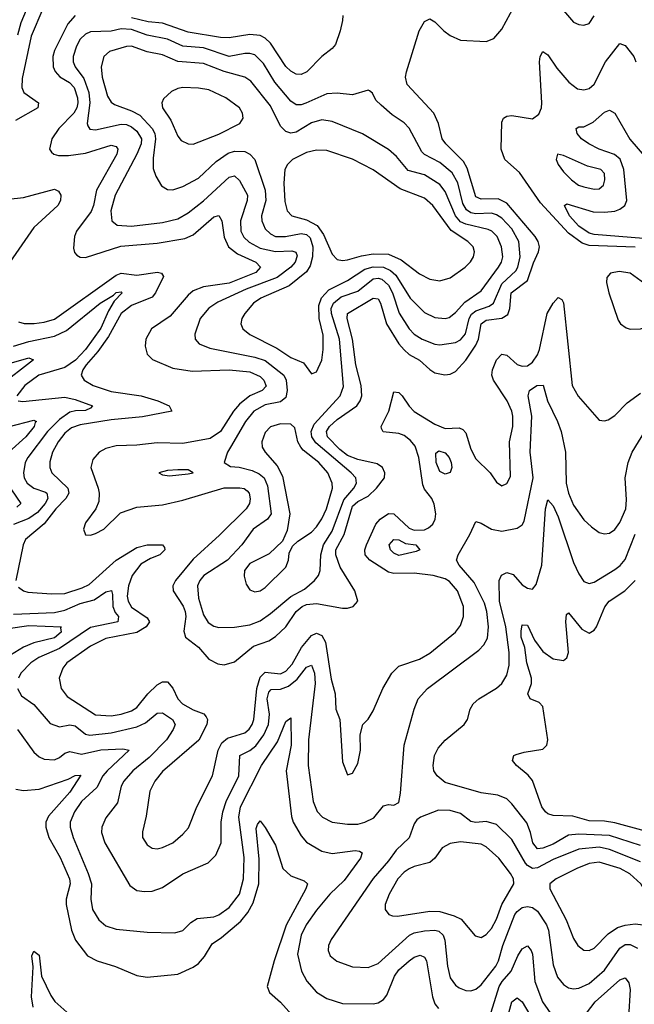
# Model space of a CAD drawing. Header units: inches. Extents: x 1694797 to 1849917, y 907313 to 1017959.
# Tile 360 of 656: x 1716935 to 1719326, y 1004481 to 1008314. Entities that reach past the tile are written whole.
import ezdxf

# ---------------------------------------------------------------- set-up
doc = ezdxf.new("R2010")
doc.units = ezdxf.units.IN
doc.header["$MEASUREMENT"] = 0
doc.layers.add('B7010', color=7, linetype='Continuous')

msp = doc.modelspace()

# ---------------------------------------------------------------- linework, layer by layer
at = {"layer": 'B7010', "color": 5}
for points, elevation in [([(1716970, 1008374.7), (1716939.3, 1008300.7), (1716926.3, 1008253.7)], 760), ([(1717150, 1008329.4), (1717121.9, 1008298.1), (1717070, 1008193.6), (1717063.6, 1008170), (1717065, 1008130), (1717072.2, 1008112.2), (1717091.3, 1008091.3), (1717128.9, 1008068.9), (1717146.1, 1008050), (1717160, 1008010), (1717160.6, 1007990), (1717156.4, 1007970), (1717145.3, 1007950), (1717086.5, 1007890), (1717059.6, 1007850), (1717050.2, 1007810.2), (1717058.3, 1007798.3), (1717067.4, 1007790), (1717085, 1007785), (1717124.3, 1007784.3), (1717190, 1007793.9), (1717290, 1007825.2), (1717310, 1007819.7), (1717315.9, 1007810), (1717311.9, 1007790), (1717233.9, 1007650), (1717222.2, 1007590), (1717213, 1007567), (1717156, 1007490), (1717147.8, 1007470), (1717144.2, 1007424.2), (1717148, 1007408), (1717156.8, 1007396.8), (1717169.5, 1007389.5), (1717190, 1007387.3), (1717328.4, 1007431.6), (1717470, 1007443.9), (1717577.7, 1007462.3), (1717610, 1007476.5), (1717690, 1007546.6), (1717710, 1007551), (1717720.6, 1007530), (1717730, 1007466.9), (1717747.2, 1007430), (1717782.2, 1007402.2), (1717853.2, 1007370), (1717871.8, 1007350), (1717853.7, 1007330), (1717750, 1007287.7), (1717650, 1007273.5), (1717610, 1007258), (1717590, 1007241.9), (1717520.7, 1007159.3), (1717447.8, 1007110), (1717425.5, 1007070), (1717422.6, 1007042.6), (1717431.1, 1007011.1), (1717451.3, 1006991.3), (1717530, 1006957.3), (1717605.9, 1006945.9), (1717750, 1006950.7), (1717830, 1006943.5), (1717870, 1006924.1), (1717884.8, 1006910), (1717893.1, 1006886.9), (1717877.6, 1006870), (1717830, 1006848.8), (1717790, 1006817.5), (1717765.9, 1006790), (1717715.4, 1006710), (1717676.1, 1006683.9), (1717570, 1006663.9), (1717470, 1006667), (1717390, 1006657.1), (1717310, 1006654.4), (1717270, 1006644.1), (1717243.9, 1006630), (1717218.6, 1006601.4), (1717212, 1006570), (1717239.3, 1006490), (1717243.6, 1006470), (1717242.3, 1006437.7), (1717230.9, 1006409.1), (1717190, 1006355.3), (1717182.2, 1006330), (1717190, 1006308.1), (1717210, 1006307.4), (1717230, 1006313), (1717261.6, 1006330), (1717326.4, 1006393.6), (1717390, 1006416.6), (1717490, 1006424.6), (1717570, 1006442.8), (1717730, 1006490.7), (1717791.3, 1006491.3), (1717808.1, 1006488.1), (1717819.5, 1006479.5), (1717827.8, 1006470), (1717831.4, 1006448.6), (1717828.9, 1006430), (1717815.5, 1006410), (1717712.6, 1006307.4), (1717610, 1006213.6), (1717541, 1006130), (1717531, 1006110), (1717532, 1006090), (1717571, 1006031), (1717578.9, 1006010), (1717580.7, 1005990), (1717573.8, 1005933.8), (1717579.8, 1005910), (1717630.8, 1005870.8), (1717670, 1005824.1), (1717705.9, 1005805.9), (1717730, 1005802.5), (1717770, 1005813.7), (1717844.8, 1005875.2), (1717903.7, 1005896.3), (1717930, 1005912.4), (1717970, 1005950.1), (1718009.9, 1006010), (1718033.5, 1006030), (1718050, 1006037.1), (1718090, 1006041.3), (1718190, 1006022.4), (1718210, 1006022.9), (1718231.6, 1006030), (1718249.7, 1006050), (1718238.8, 1006090), (1718182.1, 1006182.1), (1718165, 1006230), (1718164.1, 1006250), (1718196.5, 1006310), (1718230, 1006419.4), (1718250, 1006438.7), (1718290, 1006459), (1718323.4, 1006490), (1718353.5, 1006530), (1718355.2, 1006550), (1718346.4, 1006570), (1718325.2, 1006585.2), (1718250, 1006602), (1718210, 1006617.1), (1718180.5, 1006640.5), (1718132.9, 1006690), (1718128.5, 1006710), (1718140.3, 1006730), (1718170, 1006757.1), (1718246.2, 1006810), (1718259.6, 1006830), (1718265.5, 1006850), (1718263, 1006890), (1718242.6, 1006970), (1718230.2, 1007070), (1718208.7, 1007150), (1718210.5, 1007170), (1718310, 1007229.6), (1718330, 1007227.2), (1718339.1, 1007210), (1718362.4, 1007130), (1718410, 1007052.5), (1718430, 1007028.1), (1718450, 1007009.7), (1718490, 1006988.6), (1718530, 1006951.3), (1718550, 1006939.6), (1718588.6, 1006931.4), (1718610, 1006933.4), (1718630, 1006944.8), (1718670, 1006987.7), (1718710, 1007046.8), (1718719.5, 1007070), (1718730.3, 1007130), (1718750, 1007144.4), (1718810, 1007151.8), (1718834.5, 1007165.5), (1718841.9, 1007190), (1718846.9, 1007250), (1718910, 1007298), (1718933.5, 1007366.5), (1718953.8, 1007410), (1718956.9, 1007430), (1718952, 1007450), (1718939.9, 1007470), (1718830, 1007599.7), (1718796.1, 1007616.1), (1718730, 1007614.5), (1718710, 1007624.5), (1718675.6, 1007735.6), (1718662.1, 1007762.1), (1718593.3, 1007830), (1718578.8, 1007850), (1718564.7, 1007910), (1718545.4, 1007950), (1718441.7, 1008061.7), (1718436.3, 1008090), (1718439.9, 1008110), (1718489, 1008270), (1718510, 1008306.5), (1718530, 1008316.8), (1718550, 1008305), (1718584.6, 1008270), (1718610, 1008251.4), (1718650, 1008234.2), (1718750, 1008228.4), (1718779.3, 1008240.7), (1718810, 1008276.8), (1718861.5, 1008370)], 820), ([(1717024.8, 1008355.2), (1716978.6, 1008250), (1716944.1, 1008084.1), (1716942.8, 1008050), (1716950.6, 1008030.6), (1717007.9, 1007990), (1717005.5, 1007970), (1716918.2, 1007921.8)], 780), ([(1718191.8, 1008330), (1718191, 1008310), (1718182.2, 1008270), (1718163, 1008217), (1718150, 1008201.5), (1718110, 1008170.8), (1718052.3, 1008110), (1718030, 1008100.5), (1718010, 1008101.6), (1717990, 1008112.7), (1717970, 1008131.8), (1717910, 1008222.7), (1717890, 1008241.5), (1717870, 1008252.1), (1717830, 1008255.9), (1717750, 1008243.1), (1717715.9, 1008244.1), (1717590, 1008265.2), (1717490, 1008300.5), (1717435, 1008305), (1717370, 1008321.3)], 820), ([(1719050.5, 1008350), (1719090, 1008304.5), (1719110, 1008294.7), (1719130, 1008291.7), (1719150, 1008298.9), (1719170, 1008328.5)], 820), ([(1719330, 1007428.4), (1719150, 1007434.7), (1719123.7, 1007443.7), (1719070, 1007482.1), (1718961.3, 1007601.3), (1718879, 1007719), (1718822.3, 1007770), (1718807.4, 1007810), (1718810, 1007914.8), (1718817.6, 1007930), (1718830, 1007938.3), (1718850, 1007940.7), (1718930, 1007928.2), (1718954.4, 1007945.6), (1718964.7, 1007970), (1718966.6, 1007990), (1718956.8, 1008150), (1718959.3, 1008170), (1718970, 1008190.3), (1718990, 1008177.3), (1719025.1, 1008125.1), (1719070.7, 1008070), (1719104.9, 1008044.9), (1719130, 1008040.5), (1719150, 1008045.9), (1719170, 1008062.5), (1719213.9, 1008150), (1719270, 1008221), (1719290, 1008212.9), (1719324.1, 1008170), (1719332.4, 1008150)], 780), ([(1719362.4, 1007462.4), (1719170, 1007476.8), (1719150, 1007482.1), (1719110.4, 1007510), (1719073.7, 1007550), (1719054.7, 1007590), (1719063.5, 1007596.5), (1719166, 1007566), (1719210, 1007564.2), (1719250, 1007568.8), (1719270, 1007575.9), (1719288.7, 1007590), (1719297, 1007610), (1719285.3, 1007730), (1719270.6, 1007770.6), (1719249.1, 1007789.1), (1719189.8, 1007810), (1719149, 1007830), (1719121.2, 1007850), (1719103.5, 1007870), (1719099.5, 1007890), (1719110, 1007897), (1719130, 1007896.9), (1719165.7, 1007914.3), (1719210, 1007953.1), (1719230, 1007961.1), (1719250, 1007950.3), (1719308.3, 1007848.3), (1719373, 1007773.1)], 760), ([(1716890, 1007614.6), (1716950, 1007621.6), (1717070, 1007653.5), (1717086.2, 1007646.2), (1717094, 1007630), (1717093.8, 1007610), (1717082.4, 1007590), (1716990, 1007504.7), (1716895.9, 1007370)], 780), ([(1716930, 1007138), (1716951.6, 1007131.6), (1716991.5, 1007131.5), (1717030, 1007135.6), (1717070, 1007147.4), (1717310, 1007319.2), (1717330, 1007327.2), (1717390, 1007318.8), (1717470.4, 1007330.4), (1717486.7, 1007326.7), (1717493.7, 1007313.7), (1717462.4, 1007250), (1717450, 1007234.1), (1717370, 1007201.5), (1717329.2, 1007170), (1717279.5, 1007080.5), (1717238.2, 1007021.8), (1717192.8, 1006970), (1717179.9, 1006950), (1717174.1, 1006930), (1717185.1, 1006910), (1717220.7, 1006890), (1717290, 1006866.9), (1717407, 1006850), (1717471.6, 1006830), (1717516.5, 1006810), (1717526.4, 1006790), (1717411.9, 1006768.1), (1717290, 1006756.3), (1717170, 1006736.7), (1717135.7, 1006724.3), (1717110, 1006703.7), (1717084.1, 1006670), (1717062.6, 1006630), (1717052.3, 1006592.3), (1717051.2, 1006570), (1717059.5, 1006550), (1717122.2, 1006490), (1717126.2, 1006470), (1717114, 1006450), (1717075.6, 1006410), (1717030, 1006351.5), (1716957.2, 1006290), (1716948.4, 1006270), (1716919.8, 1006130)], 780), ([(1716910, 1007043.4), (1716970, 1007061.5), (1717070, 1007082.1), (1717116.5, 1007103.5), (1717248, 1007210), (1717299.3, 1007240.7), (1717310, 1007252), (1717330, 1007253.7), (1717333.7, 1007250), (1717302, 1007218), (1717279.8, 1007180.2), (1717250, 1007113.3), (1717190, 1007030), (1717151.1, 1006988.9), (1717110, 1006960.2), (1717009, 1006930), (1716954.6, 1006890), (1716923.9, 1006850)], 760), ([(1716930, 1006105), (1716950, 1006090.1), (1716965.7, 1006085.7), (1717058.1, 1006078.1), (1717110, 1006079.9), (1717177.8, 1006102.2), (1717204.4, 1006115.6), (1717309.8, 1006210.2), (1717390, 1006259.1), (1717430, 1006270.1), (1717490.1, 1006270.1), (1717498.6, 1006258.6), (1717499.5, 1006250), (1717479.4, 1006230), (1717443.8, 1006216.2), (1717406.4, 1006193.6), (1717371.9, 1006150), (1717357.3, 1006110), (1717352.8, 1006070), (1717356, 1006050), (1717370, 1006027.3), (1717430, 1005985), (1717439.3, 1005970), (1717426.3, 1005950), (1717390, 1005928.3), (1717270, 1005905.3), (1717210, 1005875.4), (1717118.2, 1005810), (1717102.2, 1005790), (1717088.8, 1005750), (1717095.7, 1005710), (1717118.7, 1005678.7), (1717230, 1005607.2), (1717290, 1005604.3), (1717330, 1005610.1), (1717370, 1005623.4), (1717390, 1005636), (1717433.4, 1005690), (1717470, 1005724), (1717490, 1005735.7), (1717510, 1005736.3), (1717530, 1005710.9), (1717550.1, 1005670), (1717568.6, 1005650), (1717610, 1005626.9), (1717651.2, 1005611.2), (1717660.3, 1005600.3), (1717665.5, 1005590), (1717662.5, 1005570), (1717631.3, 1005508.7), (1717490, 1005386.6), (1717460.1, 1005350), (1717440.6, 1005310), (1717427.3, 1005212.7), (1717412.3, 1005152.3), (1717413, 1005130), (1717430, 1005101.5), (1717450, 1005088.5), (1717470, 1005086.4), (1717490, 1005090.9), (1717530, 1005110.1), (1717570, 1005142.7), (1717591.6, 1005168.4), (1717624.3, 1005250), (1717685.4, 1005370), (1717707, 1005470), (1717721, 1005499), (1717743.3, 1005516.7), (1717810, 1005537.4), (1717828, 1005552), (1717839.7, 1005570), (1717845.6, 1005590), (1717857.6, 1005710), (1717870, 1005754.4), (1717890, 1005773.5), (1717950, 1005767.6), (1717970, 1005777.6), (1717994.8, 1005805.2), (1718031.1, 1005870), (1718070, 1005916.3), (1718090, 1005925.3), (1718110, 1005916.9), (1718124.5, 1005890), (1718146.8, 1005746.8), (1718162, 1005690), (1718164.2, 1005630), (1718180.4, 1005590), (1718190, 1005424.7), (1718210, 1005374.8), (1718230, 1005380.7), (1718250, 1005418), (1718260.4, 1005470), (1718258.9, 1005530), (1718269.6, 1005570.4), (1718290, 1005590.5), (1718310, 1005623), (1718347.6, 1005710), (1718382.2, 1005770), (1718410, 1005797), (1718490, 1005824.5), (1718530, 1005847.5), (1718629.8, 1005930), (1718650, 1005955.3), (1718661.7, 1005990), (1718661, 1006030), (1718637.6, 1006090), (1718606.7, 1006126.7), (1718590, 1006137), (1718543.6, 1006150), (1718470, 1006158.7), (1718390, 1006157.7), (1718370, 1006162.5), (1718296.5, 1006210), (1718278.5, 1006230), (1718277.3, 1006250), (1718283.8, 1006270), (1718320.9, 1006350), (1718337.5, 1006370), (1718370, 1006391.5), (1718390, 1006390.5), (1718450, 1006334.1), (1718470, 1006326.4), (1718510, 1006328.1), (1718525, 1006335), (1718542.2, 1006350), (1718551.2, 1006370), (1718553.8, 1006390), (1718547.2, 1006427.2), (1718538.3, 1006450), (1718510, 1006486.1), (1718503.3, 1006503.3), (1718488.3, 1006610), (1718473.1, 1006653.1), (1718455.7, 1006675.7), (1718430, 1006695.3), (1718410, 1006702.3), (1718349.3, 1006709.3), (1718342.3, 1006722.3), (1718341.6, 1006730), (1718370.7, 1006790), (1718390, 1006865.5), (1718410, 1006862.8), (1718423.2, 1006850), (1718449.5, 1006809.5), (1718468.9, 1006788.9), (1718550, 1006738.7), (1718590, 1006722.7), (1718645.2, 1006725.2), (1718658.3, 1006718.3), (1718670, 1006705.3), (1718690, 1006642), (1718710, 1006604.6), (1718764.6, 1006550), (1718790, 1006513), (1718810, 1006499.3), (1718830, 1006508.4), (1718844.1, 1006535.9), (1718840.7, 1006670), (1718853, 1006730), (1718854, 1006770), (1718849.9, 1006790), (1718832, 1006830), (1718777.9, 1006910), (1718772.2, 1006930), (1718774, 1006950), (1718790, 1006990.1), (1718810, 1007011.2), (1718830, 1007007.2), (1718870, 1006971.6), (1718890, 1006964.6), (1718910, 1006966.7), (1718930, 1006980.1), (1718950, 1007009.4), (1718957.8, 1007030), (1718987.6, 1007170), (1719010, 1007210.2), (1719030, 1007232.8), (1719044.5, 1007224.5), (1719051, 1007211), (1719083.8, 1006890), (1719108.2, 1006848.3), (1719190, 1006754.9), (1719210, 1006751.7), (1719224.1, 1006755.9), (1719250, 1006773.4), (1719297.9, 1006822.1), (1719350, 1006859.8)], 780), ([(1716902.6, 1006977.4), (1716970, 1006997.2), (1716988.8, 1006990), (1716853.6, 1006886.4)], 740), ([(1716925.4, 1005710), (1716941.2, 1005681.2), (1716990, 1005647.9), (1717053.6, 1005573.6), (1717090, 1005561.2), (1717130, 1005568.5), (1717150, 1005564.4), (1717190, 1005532.4), (1717208.1, 1005528.1), (1717290, 1005537.1), (1717390, 1005560.6), (1717423.9, 1005576.1), (1717470, 1005613.6), (1717490, 1005616.1), (1717529.2, 1005589.2), (1717538.9, 1005570), (1717532.2, 1005550), (1717505.5, 1005510), (1717438, 1005442), (1717374.2, 1005390), (1717340.1, 1005350), (1717329.6, 1005330), (1717315.2, 1005264.8), (1717270, 1005207.2), (1717253.6, 1005170), (1717252.8, 1005150), (1717266.3, 1005110), (1717363.5, 1004943.5), (1717390, 1004924.5), (1717419.8, 1004919.8), (1717450, 1004922), (1717490, 1004935.2), (1717570, 1004989.3), (1717667.8, 1005032.2), (1717698.2, 1005061.8), (1717718.3, 1005110), (1717719, 1005190), (1717724.8, 1005230), (1717738.6, 1005270), (1717787.7, 1005370), (1717791.1, 1005448.9), (1717830.6, 1005469.4), (1717852.9, 1005487.1), (1717884.3, 1005530), (1717902.7, 1005570), (1717907, 1005610), (1717897, 1005670), (1717903.5, 1005696.5), (1717913.3, 1005706.7), (1717950, 1005707.9), (1717980.2, 1005719.8), (1718013.9, 1005746.1), (1718050, 1005792.8), (1718070, 1005801.5), (1718082.1, 1005770), (1718084.5, 1005730), (1718058.2, 1005510), (1718056.8, 1005410), (1718077.1, 1005270), (1718091.6, 1005231.6), (1718112.2, 1005210), (1718150, 1005190.1), (1718210, 1005181.9), (1718250, 1005182.7), (1718278, 1005190), (1718312.6, 1005207.4), (1718350, 1005253.4), (1718370, 1005258.7), (1718390, 1005256.4), (1718410, 1005266.8), (1718416.9, 1005303.1), (1718431.2, 1005490), (1718469.8, 1005630), (1718485, 1005670), (1718520.8, 1005710), (1718720.8, 1005859.2), (1718740.1, 1005879.9), (1718754.4, 1005905.6), (1718758.8, 1005950), (1718752.3, 1006010), (1718742.7, 1006042.7), (1718703.3, 1006123.3), (1718644.6, 1006190), (1718634.5, 1006210), (1718640.4, 1006230), (1718686.6, 1006310), (1718710, 1006360.5), (1718730, 1006354.4), (1718770, 1006330.1), (1718810, 1006323), (1718870, 1006334.8), (1718890, 1006347.7), (1718898.1, 1006361.9), (1718932.2, 1006530), (1718921.2, 1006630), (1718927.1, 1006770), (1718913.2, 1006850), (1718918, 1006870), (1718946.9, 1006890), (1718971.3, 1006891.3), (1718988.2, 1006830), (1719027.1, 1006750), (1719041.6, 1006710), (1719058.4, 1006630), (1719061.2, 1006510), (1719070.1, 1006470), (1719090, 1006424.5), (1719130, 1006367.1), (1719159, 1006339), (1719190, 1006317.3), (1719210, 1006312.3), (1719230, 1006315.2), (1719250, 1006329.2), (1719270, 1006356.9), (1719293.3, 1006410), (1719295.6, 1006444.4), (1719290.6, 1006530), (1719302.2, 1006590), (1719317.3, 1006630), (1719367.6, 1006710)], 760), ([(1716928.5, 1006830), (1716947.4, 1006827.4), (1717110, 1006844.9), (1717150, 1006835.7), (1717217.4, 1006810), (1717210, 1006801.3), (1717190, 1006792.1), (1717151.5, 1006791.5), (1717130, 1006785.6), (1717090, 1006756.9), (1717043.2, 1006710), (1716966.1, 1006610), (1716955.6, 1006590), (1716949.3, 1006550), (1716952.5, 1006530), (1716963.3, 1006510), (1716990, 1006490.5), (1717034.4, 1006474.4), (1717040.1, 1006470), (1717043.8, 1006450), (1717033.6, 1006430), (1717004.3, 1006395.7), (1716970, 1006372.2), (1716910, 1006349.1)], 760), ([(1716890, 1006728.4), (1716990, 1006754.2), (1716999.6, 1006750), (1716994.2, 1006745.8), (1716991, 1006730), (1716958.4, 1006690), (1716892.2, 1006630)], 740), ([(1716903.2, 1006483.2), (1716938.9, 1006430), (1716923.6, 1006416.4)], 740), ([(1719350, 1005099.5), (1719230, 1005138.6), (1719110, 1005142.8), (1719070, 1005139.2), (1719010, 1005104.4), (1718970, 1005088.1), (1718950, 1005086.5), (1718930.9, 1005110), (1718922.6, 1005150), (1718907.7, 1005187.7), (1718850, 1005261.8), (1718830, 1005280.9), (1718794.7, 1005294.7), (1718730, 1005304.1), (1718590, 1005344.3), (1718558.9, 1005370), (1718546.5, 1005390), (1718543.6, 1005410), (1718549.2, 1005450), (1718562.4, 1005477.6), (1718590.5, 1005509.5), (1718664.2, 1005570), (1718676.9, 1005590), (1718688, 1005630), (1718698.7, 1005650), (1718720.5, 1005670), (1718790, 1005711.1), (1718810, 1005730.2), (1718830, 1005762.6), (1718839.4, 1005800.6), (1718839.7, 1005850), (1718826.2, 1005950), (1718801.6, 1006050), (1718800.1, 1006130), (1718809, 1006151), (1718830, 1006161.7), (1718854.6, 1006154.6), (1718890, 1006114.2), (1718910, 1006100.2), (1718930, 1006097.3), (1718944.8, 1006115.2), (1718966.2, 1006190), (1718980.2, 1006410), (1718990, 1006444.4), (1719010, 1006420.9), (1719030, 1006378.2), (1719090, 1006201.3), (1719110, 1006156.5), (1719130, 1006127.1), (1719150, 1006118.9), (1719170, 1006123.9), (1719250, 1006174), (1719270.5, 1006189.5), (1719290, 1006212.9), (1719329.1, 1006310.9)], 740), ([(1719370, 1005154.9), (1719250, 1005187), (1719210, 1005193.3), (1719150, 1005194.9), (1719086.7, 1005213.3), (1719010, 1005216.2), (1718990, 1005221.8), (1718980.9, 1005230), (1718966.6, 1005250), (1718930, 1005352.1), (1718913.5, 1005373.5), (1718868, 1005410), (1718851.6, 1005430), (1718857, 1005450), (1718866.1, 1005453.9), (1718897.1, 1005462.9), (1718970, 1005473.8), (1718986.2, 1005490), (1718989.3, 1005510), (1718970, 1005640.4), (1718955.8, 1005655.8), (1718921.3, 1005670), (1718912.2, 1005690), (1718925.7, 1005730), (1718926.5, 1005750), (1718907.6, 1005810), (1718900.3, 1005870), (1718885.9, 1005910), (1718886, 1005934), (1718890, 1005958), (1718910, 1005957.3), (1718938.3, 1005898.3), (1718970, 1005854.2), (1719010, 1005825.9), (1719050, 1005819.3), (1719063.9, 1005830), (1719070.5, 1005850), (1719059.3, 1005970), (1719062.3, 1005997.7), (1719070, 1006004.9), (1719121.5, 1005941.5), (1719150, 1005926), (1719170, 1005937.7), (1719178.5, 1005950), (1719211.4, 1006028.6), (1719228.6, 1006050), (1719289, 1006091), (1719329.6, 1006130.4)], 720), ([(1716910, 1005999.9), (1717070, 1006006.2), (1717110, 1006014.7), (1717170, 1006040.7), (1717224, 1006056), (1717270, 1006086), (1717291.3, 1006091.3), (1717295.9, 1006075.9), (1717297.6, 1006030), (1717306.4, 1006006.4), (1717319, 1005990), (1717316.8, 1005970), (1717210, 1005948.1), (1717090, 1005865.9), (1717009.5, 1005830.5), (1716977.7, 1005810), (1716939.4, 1005770), (1716930.2, 1005750)], 760), ([(1716890, 1005943.6), (1716970, 1005956.1), (1717097.3, 1005950), (1717093.7, 1005946.3), (1717096, 1005930), (1717070, 1005907.3), (1716990, 1005888.3), (1716950, 1005871.7), (1716881.8, 1005830)], 740), ([(1716926.3, 1005550), (1716990, 1005462.4), (1717010, 1005444.4), (1717030, 1005434.7), (1717070, 1005432.8), (1717090, 1005441.7), (1717110, 1005457.9), (1717130, 1005465.1), (1717175.2, 1005455.2), (1717250, 1005471.9), (1717335.3, 1005475.3), (1717361.1, 1005470), (1717274.9, 1005390), (1717258.3, 1005370), (1717234.6, 1005325.4), (1717175.4, 1005270), (1717147.2, 1005230), (1717131.3, 1005190), (1717131.3, 1005170), (1717142.2, 1005130), (1717201.1, 1004990), (1717213.8, 1004950), (1717211.6, 1004890), (1717217.3, 1004850), (1717243, 1004810), (1717270, 1004786.7), (1717310, 1004772.9), (1717430, 1004761.3), (1717538.6, 1004758.6), (1717570, 1004767.8), (1717600.9, 1004799.1), (1717625.5, 1004814.5), (1717690, 1004822), (1717710, 1004828.6), (1717750, 1004858.1), (1717789.9, 1004910), (1717805.9, 1004970), (1717808.2, 1005051.8), (1717787.5, 1005210), (1717793.1, 1005250), (1717875.3, 1005410), (1717937.8, 1005502.2), (1717970, 1005582.4), (1717990, 1005595.5), (1717991.2, 1005490), (1717971.9, 1005390), (1717991.8, 1005211.8), (1717998.7, 1005190), (1718030, 1005137.1), (1718050, 1005112.7), (1718110, 1005077.4), (1718150, 1005068.2), (1718239.3, 1005079.3), (1718256.6, 1005076.6), (1718266.7, 1005070), (1718260.4, 1005050), (1718197.6, 1004962.4), (1718141.7, 1004910), (1718090, 1004847.7), (1718048.8, 1004790), (1718030, 1004749.7), (1718015.7, 1004675.7), (1718031.3, 1004610), (1718051.3, 1004571.3), (1718090, 1004528.5), (1718130, 1004503.5), (1718190, 1004484.3), (1718310, 1004482.8), (1718330, 1004486.6), (1718350, 1004499.3), (1718363.1, 1004516.9), (1718393.1, 1004590), (1718410, 1004614.6), (1718450, 1004650.6), (1718470, 1004664.4), (1718492.3, 1004672.3), (1718510, 1004664.9), (1718517.1, 1004650), (1718540.8, 1004510), (1718550, 1004483.2), (1718564.4, 1004464.4)], 740), ([(1716918.9, 1005318.9), (1716950, 1005313.5), (1717010, 1005318.8), (1717123.1, 1005356.9), (1717150, 1005372), (1717172.5, 1005372.5), (1717130, 1005306.1), (1717046.4, 1005213.6), (1717036.1, 1005190), (1717035.8, 1005170), (1717047.9, 1005130), (1717092.1, 1005052.1), (1717128.2, 1004970), (1717130.5, 1004950), (1717115.6, 1004890), (1717115.3, 1004870), (1717135.5, 1004770), (1717151.7, 1004730), (1717198.3, 1004670), (1717236.5, 1004650), (1717307.9, 1004627.9), (1717390, 1004592.7), (1717430, 1004586.8), (1717550, 1004598.4), (1717610, 1004625.9), (1717630, 1004640.1), (1717653.3, 1004666.7), (1717683.6, 1004716.4), (1717719.5, 1004740.5), (1717795.4, 1004804.6), (1717821.7, 1004838.3), (1717843.5, 1004876.5), (1717864.7, 1004950), (1717865.9, 1005045.9), (1717855.2, 1005164.8), (1717859.6, 1005180.4), (1717870, 1005194.6), (1717890, 1005168.9), (1717930, 1005100.8), (1717959, 1005010), (1717990, 1004980.6), (1718041.5, 1004961.5), (1718054.4, 1004950), (1718047.9, 1004930), (1717970.8, 1004789.2), (1717924.4, 1004650), (1717898, 1004550), (1717906.3, 1004526.3), (1717950, 1004488.9), (1718015.1, 1004415.1)], 720), ([(1719350, 1005035.3), (1719230, 1005084), (1719190, 1005092.3), (1719110, 1005084.4), (1719010, 1005044.1), (1718950, 1005012.7), (1718930, 1005009.6), (1718910, 1005020.7), (1718902.6, 1005030), (1718850, 1005122.4), (1718790, 1005180.8), (1718750, 1005192.6), (1718710, 1005189.2), (1718690, 1005192.7), (1718650, 1005223.8), (1718610, 1005235.2), (1718563.9, 1005236.1), (1718494, 1005210), (1718480.4, 1005199.6), (1718470, 1005183.7), (1718450.6, 1005129.4), (1718399.6, 1005080.4), (1718370, 1005039.3), (1718310, 1004971.1), (1718146.7, 1004733.3), (1718136.3, 1004710), (1718134.7, 1004690), (1718142.5, 1004670), (1718169.1, 1004649.1), (1718230, 1004627.1), (1718290, 1004623.9), (1718330, 1004639.2), (1718451.5, 1004750), (1718470, 1004758.7), (1718510, 1004766.9), (1718550, 1004770.1), (1718565.5, 1004765.5), (1718582.2, 1004750), (1718588.8, 1004730), (1718599.4, 1004630), (1718610, 1004584), (1718630, 1004555.9), (1718645, 1004545), (1718670, 1004535.3), (1718690, 1004533.7), (1718710, 1004539.8), (1718730, 1004557.3), (1718786.7, 1004630), (1718797.9, 1004650), (1718814.3, 1004710), (1718861.7, 1004830), (1718870, 1004842.4), (1718890, 1004857.8), (1718910, 1004862.2), (1718930, 1004858.3), (1718950, 1004843.3), (1718984.9, 1004790), (1718991.7, 1004770), (1719010, 1004634), (1719026.9, 1004586.9), (1719050, 1004558.2), (1719070, 1004545.2), (1719090, 1004540.6), (1719110, 1004543.7), (1719150, 1004561.5), (1719210, 1004613.4), (1719270, 1004698.9), (1719290, 1004713.6), (1719310, 1004714.4), (1719339, 1004699)], 760), ([(1716987.6, 1004470), (1716980.2, 1004510), (1716987.4, 1004627.4), (1716982.4, 1004670), (1716990, 1004688), (1717010, 1004672.7), (1717019, 1004590), (1717055.2, 1004515.2), (1717071.8, 1004491.8), (1717118, 1004450)], 680), ([(1718769.6, 1004450.4), (1718799.9, 1004550), (1718811.5, 1004570), (1718846.6, 1004610), (1718873.1, 1004670), (1718890, 1004697.1), (1718910, 1004708), (1718924.7, 1004690), (1718930, 1004675.5), (1718938.8, 1004570), (1718968.9, 1004490), (1719010, 1004431.5)], 740), ([(1719110, 1004407.5), (1719173.3, 1004490), (1719270, 1004576.2), (1719290, 1004584.2), (1719304.7, 1004564.7), (1719310, 1004538.8), (1719303.6, 1004430)], 740), ([(1718827.1, 1004410), (1718850, 1004491.1), (1718870, 1004506.2), (1718890, 1004491), (1718920.1, 1004440.1)], 720)]:
    msp.add_lwpolyline(points, dxfattribs=dict(at, elevation=elevation))
for points, elevation in [([(1717330, 1008277.6), (1717290, 1008269.3), (1717210, 1008266.4), (1717190, 1008257.6), (1717170, 1008238.4), (1717155.1, 1008210), (1717142.8, 1008170), (1717142.5, 1008150), (1717150.1, 1008130), (1717184.1, 1008084.1), (1717203, 1008030), (1717207.3, 1007990), (1717197.5, 1007910), (1717200.1, 1007900.1), (1717207.9, 1007887.9), (1717230, 1007885.1), (1717330, 1007906.6), (1717350, 1007905.4), (1717370, 1007897), (1717390, 1007880.1), (1717408.4, 1007850), (1717406.7, 1007830), (1717390.5, 1007789.5), (1717305.7, 1007630), (1717289.6, 1007570), (1717293.6, 1007530), (1717314.1, 1007514.1), (1717369.6, 1007509.6), (1717490, 1007523.8), (1717550, 1007538.7), (1717590, 1007561.9), (1717650, 1007608.3), (1717750, 1007701.2), (1717770, 1007705.2), (1717790, 1007687.6), (1717821.2, 1007630), (1717819.9, 1007610), (1717794.3, 1007530), (1717794.7, 1007490), (1717806.5, 1007466.5), (1717827.1, 1007447.1), (1717870, 1007424.8), (1717930, 1007411.3), (1717993.7, 1007413.7), (1718008.9, 1007408.9), (1718014, 1007394), (1718006.8, 1007370), (1717989.6, 1007350), (1717936.8, 1007310), (1717816, 1007264), (1717705.5, 1007214.5), (1717670, 1007190.6), (1717636.3, 1007150), (1717615.8, 1007090), (1717617.7, 1007070), (1717632.5, 1007052.5), (1717674.5, 1007034.5), (1717850, 1007000.1), (1717890, 1006987), (1717962.4, 1006930), (1717971.4, 1006910), (1717975.9, 1006870), (1717970, 1006843.4), (1717950, 1006826.1), (1717890, 1006815), (1717845.2, 1006790), (1717813.2, 1006750), (1717754.7, 1006650), (1717743.2, 1006630), (1717730.3, 1006590.3), (1717754.5, 1006574.5), (1717788.8, 1006571.2), (1717838.6, 1006558.6), (1717866.2, 1006546.2), (1717886.2, 1006530), (1717899.3, 1006499.3), (1717913.4, 1006390), (1717898.4, 1006370), (1717842.6, 1006330), (1717798.7, 1006270), (1717742.7, 1006210), (1717650.9, 1006150), (1717635.3, 1006130), (1717626.8, 1006110), (1717630, 1006061.6), (1717650, 1005996.5), (1717667.6, 1005967.6), (1717690, 1005952.6), (1717710, 1005947.3), (1717770, 1005948.8), (1717830, 1005957.8), (1717870, 1005974.2), (1717910, 1006001.6), (1717990, 1006068.1), (1718043, 1006097), (1718081.8, 1006130), (1718097.3, 1006150), (1718103.6, 1006170), (1718106, 1006230), (1718117, 1006270), (1718150, 1006323.1), (1718195.4, 1006444.6), (1718234.6, 1006490), (1718244.8, 1006510), (1718242.3, 1006530), (1718223.9, 1006550), (1718086.6, 1006666.6), (1718070.8, 1006690), (1718069, 1006710), (1718080.6, 1006739.4), (1718181.2, 1006850), (1718194.6, 1006885.4), (1718179, 1007070), (1718147.5, 1007170), (1718147.1, 1007190), (1718156, 1007210), (1718185.2, 1007234.8), (1718250, 1007257.5), (1718310, 1007304.3), (1718330, 1007308), (1718343.6, 1007303.6), (1718370, 1007280.5), (1718385.2, 1007250), (1718410.8, 1007170.8), (1718450, 1007110.8), (1718470, 1007089.1), (1718500.2, 1007070), (1718550, 1007051.1), (1718570, 1007047.9), (1718630, 1007057.4), (1718650, 1007067.7), (1718669.4, 1007090.6), (1718684, 1007150), (1718692.9, 1007167.1), (1718710, 1007180.9), (1718761.4, 1007198.6), (1718778.2, 1007210), (1718810, 1007285.9), (1718864.5, 1007335.5), (1718872.3, 1007350), (1718881.8, 1007390), (1718876.5, 1007450), (1718850, 1007499.5), (1718810, 1007541.1), (1718790, 1007554.6), (1718770, 1007560.6), (1718710, 1007557.7), (1718690, 1007561.6), (1718673, 1007573), (1718658.5, 1007598.5), (1718639, 1007679), (1718617.1, 1007717.1), (1718570, 1007757.7), (1718509.3, 1007789.3), (1718499.1, 1007799.1), (1718450, 1007891.6), (1718430, 1007912.2), (1718383.6, 1007943.6), (1718340.7, 1007980.7), (1718320.9, 1008000.9), (1718307.7, 1008027.7), (1718296.3, 1008036.3), (1718290, 1008039.1), (1718230, 1008020.9), (1718170, 1008027.5), (1718130, 1008024.7), (1718048.4, 1007988.4), (1718030, 1007981.9), (1718010, 1007982.1), (1717990, 1007997), (1717926.9, 1008070), (1717883.5, 1008143.5), (1717850, 1008176.7), (1717830, 1008182.6), (1717810, 1008182.1), (1717750, 1008169.9), (1717650, 1008203.9), (1717570, 1008210.5), (1717510, 1008237.4), (1717430, 1008253.1), (1717370, 1008275.4)], 840), ([(1717370, 1008209.9), (1717350, 1008209.4), (1717284.4, 1008190), (1717262.5, 1008170), (1717251.8, 1008130), (1717255.5, 1008090), (1717275.7, 1008015.7), (1717290, 1007992.1), (1717303.3, 1007983.3), (1717370, 1007959.4), (1717401.6, 1007941.6), (1717449.8, 1007889.8), (1717460.4, 1007870), (1717463.6, 1007850), (1717454.4, 1007774.4), (1717454.4, 1007734.4), (1717464, 1007704), (1717486.4, 1007666.4), (1717510, 1007652.9), (1717530, 1007651), (1717570, 1007663.9), (1717630, 1007697), (1717698.6, 1007761.4), (1717745.8, 1007794.2), (1717770, 1007802.1), (1717810, 1007799.9), (1717830.1, 1007790.1), (1717849.8, 1007769.8), (1717889.1, 1007650), (1717892.1, 1007610), (1717875.5, 1007550), (1717876.8, 1007530), (1717890, 1007499.3), (1717910, 1007479.8), (1717930.1, 1007470.1), (1717969.4, 1007469.4), (1718030, 1007480.7), (1718050, 1007477), (1718064.3, 1007464.3), (1718074.7, 1007430), (1718074.1, 1007390), (1718064.5, 1007355.5), (1718050, 1007331.8), (1717982.6, 1007277.4), (1717873.4, 1007230), (1717844.1, 1007210), (1717810.9, 1007170), (1717799, 1007150), (1717795, 1007130), (1717802.3, 1007110), (1717830, 1007087.6), (1717935.3, 1007035.3), (1717990, 1006998.1), (1718038.3, 1006978.3), (1718070, 1006934.9), (1718090, 1006942.4), (1718110, 1006988.4), (1718115.9, 1007030), (1718115, 1007085), (1718099.6, 1007150), (1718098.5, 1007201.5), (1718108.9, 1007231.1), (1718137.4, 1007262.6), (1718210, 1007298.5), (1718277.7, 1007342.3), (1718310, 1007351.5), (1718350, 1007350.5), (1718377.6, 1007337.6), (1718398.5, 1007318.5), (1718454.5, 1007230), (1718510, 1007174), (1718550, 1007153.8), (1718590, 1007150.1), (1718605.1, 1007154.9), (1718630, 1007173.5), (1718666.3, 1007213.7), (1718730, 1007258.4), (1718798, 1007350), (1718809.5, 1007370), (1718814.3, 1007390), (1718809.1, 1007430), (1718792.5, 1007470), (1718772.2, 1007490), (1718757.2, 1007497.2), (1718670, 1007517.1), (1718650, 1007527.3), (1718630.3, 1007550.3), (1718590, 1007644.9), (1718570, 1007671.8), (1718510.2, 1007710.2), (1718446.5, 1007726.5), (1718400.7, 1007780.7), (1718370, 1007807.9), (1718269, 1007869), (1718150, 1007917.6), (1718110, 1007923.7), (1718070, 1007912.5), (1718010, 1007876.2), (1717990, 1007872.2), (1717970, 1007878), (1717950, 1007898.8), (1717910, 1007978.6), (1717833.9, 1008073.9), (1717810.3, 1008090.3), (1717730, 1008112.1), (1717650, 1008143.1), (1717550, 1008151), (1717490, 1008177.1), (1717430, 1008188.8)], 860), ([(1717570, 1008049.1), (1717550, 1008046.2), (1717525.4, 1008034.6), (1717494.1, 1008005.9), (1717487.1, 1007990), (1717490.2, 1007970), (1717522.3, 1007922.3), (1717550, 1007860.3), (1717562.8, 1007842.8), (1717590, 1007830.2), (1717610, 1007829.3), (1717710, 1007868.4), (1717791.2, 1007910), (1717804.4, 1007930), (1717801.5, 1007950), (1717789.7, 1007970), (1717737.2, 1008010), (1717670, 1008040.2), (1717630, 1008047.1)], 880), ([(1718090, 1007805.7), (1718050, 1007797), (1717996.5, 1007770), (1717976.5, 1007750), (1717966.5, 1007730), (1717962.8, 1007677.2), (1717965.8, 1007605.8), (1717975, 1007570), (1717993.8, 1007550), (1718050, 1007534.1), (1718091.9, 1007511.9), (1718117.2, 1007477.2), (1718150, 1007400.9), (1718170, 1007380.2), (1718190, 1007376.3), (1718210, 1007378.5), (1718265.1, 1007394.9), (1718310, 1007402.1), (1718370, 1007400.3), (1718419.4, 1007379.4), (1718490, 1007324.8), (1718530, 1007304), (1718570, 1007297.4), (1718610, 1007309.4), (1718667.4, 1007350), (1718688.8, 1007371.2), (1718699.8, 1007390), (1718704.5, 1007410), (1718699.1, 1007430), (1718678.5, 1007450), (1718613.3, 1007493.3), (1718542.2, 1007590), (1718510, 1007618.8), (1718415.2, 1007655.3), (1718310, 1007728.7), (1718230, 1007770.5), (1718130, 1007804.2)], 880), ([(1719026.8, 1007790), (1719022, 1007770), (1719029.4, 1007750), (1719050, 1007721.2), (1719082, 1007690), (1719109.2, 1007670), (1719130, 1007662.6), (1719170, 1007653.7), (1719190, 1007655.5), (1719206.2, 1007670), (1719211.6, 1007690), (1719210, 1007715.1), (1719196.3, 1007730), (1719143.8, 1007743.8), (1719050, 1007785.1)], 780), ([(1719266.9, 1007333.1), (1719233.7, 1007326.3), (1719219.4, 1007310), (1719218.4, 1007290), (1719227.4, 1007250), (1719263.4, 1007143.4), (1719272.8, 1007130), (1719294, 1007114), (1719310, 1007108.4), (1719350, 1007109.6), (1719408.9, 1007130), (1719440.5, 1007150), (1719453.6, 1007170), (1719454.2, 1007190), (1719446.9, 1007210), (1719410, 1007254.1), (1719310, 1007326.5)], 820), ([(1717950, 1006740.5), (1717910, 1006728.2), (1717890, 1006707.1), (1717876.6, 1006670), (1717877.8, 1006650), (1717889.3, 1006630), (1717936.5, 1006576.5), (1717956.8, 1006536.8), (1717986.3, 1006390), (1717975.2, 1006324.8), (1717956.7, 1006283.3), (1717905.6, 1006234.4), (1717830, 1006196.9), (1717809.8, 1006170.2), (1717808.1, 1006148.1), (1717816.2, 1006116.2), (1717830, 1006094), (1717850, 1006086.4), (1717870, 1006091), (1717890, 1006103.5), (1717970, 1006182.8), (1717980.7, 1006210), (1717983.1, 1006236.9), (1717995.9, 1006264.1), (1718016.4, 1006283.6), (1718070, 1006319.4), (1718090, 1006339.8), (1718110, 1006370.2), (1718128.1, 1006410), (1718151.2, 1006490), (1718150.9, 1006510), (1718133.5, 1006550), (1718099.1, 1006590), (1718037.8, 1006637.8), (1718029.1, 1006649.1), (1718016.9, 1006670), (1718005.3, 1006725.3), (1717990, 1006739.8)], 860), ([(1718590, 1006544.5), (1718570, 1006554.5), (1718555.6, 1006590), (1718553.5, 1006626.5), (1718564.9, 1006635.1), (1718590, 1006628.2), (1718605.2, 1006610), (1718613.6, 1006590), (1718615.9, 1006570), (1718610, 1006551.6)], 760), ([(1717550, 1006561.6), (1717510, 1006558.7), (1717476, 1006550), (1717490, 1006542), (1717517.5, 1006537.5), (1717590, 1006545.5), (1717609, 1006550), (1717590, 1006560.9)], 840), ([(1718410, 1006228.1), (1718390, 1006236.5), (1718377.1, 1006250), (1718372.8, 1006270), (1718390, 1006290.8), (1718410, 1006289.3), (1718435.2, 1006275.2), (1718475.5, 1006270), (1718491.4, 1006250), (1718477.1, 1006242.9)], 760), ([(1718650, 1005113.4), (1718610, 1005107.4), (1718578.9, 1005090), (1718550.1, 1005049.9), (1718530, 1005032.7), (1718470, 1005017.7), (1718450, 1005007.9), (1718430, 1004995), (1718405.7, 1004970), (1718372.5, 1004910), (1718356.1, 1004870), (1718356.2, 1004850), (1718370.9, 1004830.9), (1718384.9, 1004824.9), (1718404.4, 1004824.4), (1718530, 1004843.6), (1718570, 1004842.2), (1718625.7, 1004825.7), (1718652.4, 1004812.4), (1718707.1, 1004747.1), (1718730, 1004741.5), (1718750, 1004752.2), (1718770, 1004775.6), (1718790, 1004812.3), (1718810.3, 1004870), (1718856.8, 1004950), (1718855.7, 1004970), (1718845, 1004990), (1718799.6, 1005050), (1718750, 1005094.3), (1718730, 1005104.1)], 780), ([(1719190, 1005033.7), (1719150, 1005028.7), (1719102.6, 1005010), (1719022, 1004970), (1718997.6, 1004950), (1718998, 1004930), (1719061.4, 1004810), (1719090, 1004737.4), (1719107, 1004710), (1719130, 1004692), (1719150, 1004690.2), (1719170, 1004699.8), (1719224.6, 1004755.4), (1719260.6, 1004779.4), (1719290, 1004789), (1719330, 1004794.8), (1719393.3, 1004786.7), (1719402, 1004790), (1719404, 1004796), (1719384.9, 1004890), (1719351.2, 1004950), (1719308.2, 1004988.2), (1719270.5, 1005010)], 780)]:
    msp.add_lwpolyline(points, close=True, dxfattribs=dict(at, elevation=elevation))

doc.saveas('drawing.dxf')
